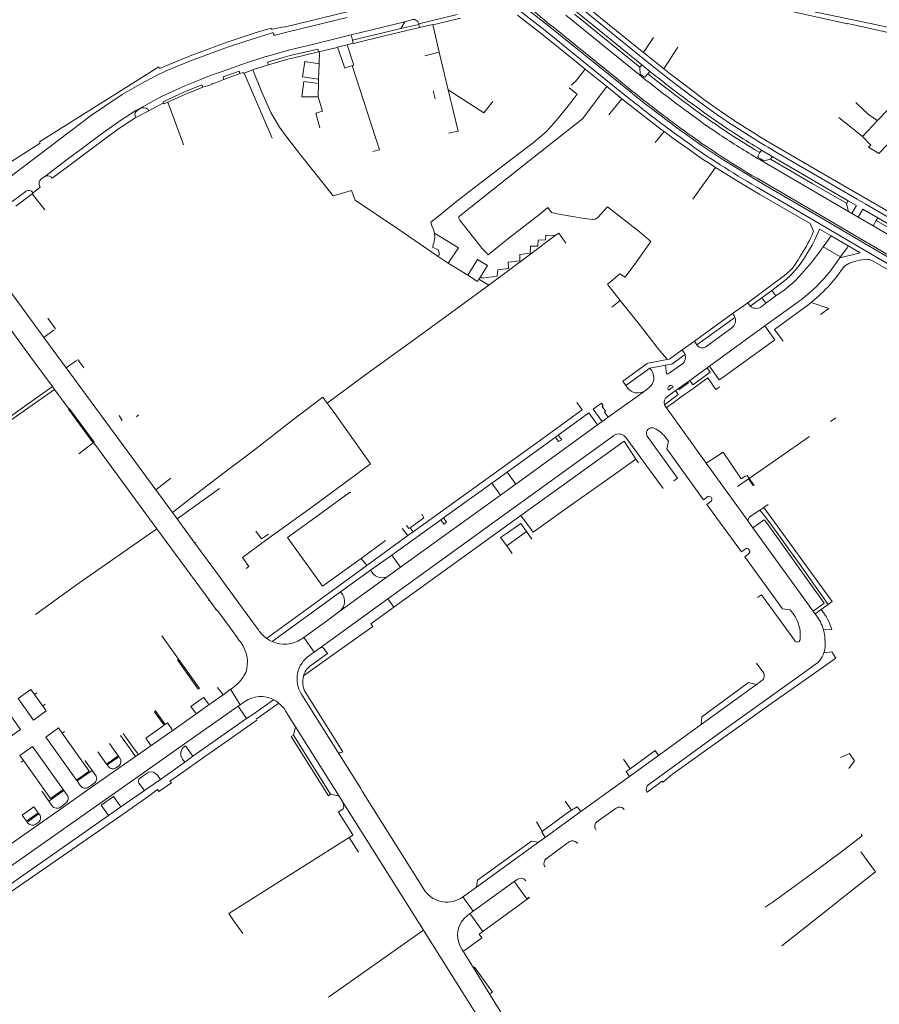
# Model space of a CAD drawing. Extents: x 145000 to 155000, y 457500 to 470000.
# Tile 268 of 548: x 147192 to 147482, y 465617 to 465950. Entities that reach past the tile are written whole.
import ezdxf

# ---------------------------------------------------------------- set-up
doc = ezdxf.new("R2010")
doc.units = 0
doc.header["$LTSCALE"] = 0.2
doc.header["$MEASUREMENT"] = 0
doc.layers.add('kant verharding', color=252, linetype='Continuous', lineweight=0)

msp = doc.modelspace()

# ---------------------------------------------------------------- linework, layer by layer
at = {"layer": 'kant verharding', "lineweight": 0}
for p, q in [((147401.14, 465939.7), (147372.04, 465963.35)), ((147339.8, 465951.31), (147326.8, 465948.22)), ((147376.46, 465951.14), (147400.73, 465931.41)), ((147401.38, 465933.52), (147379.35, 465951.45)), ((147379.91, 465952.33), (147402.12, 465934.28)), ((147304.05, 465944.44), (147322.18, 465948.84)), ((147322.18, 465948.84), (147320.79, 465946.54)), ((147326.86, 465947.94), (147320.79, 465946.54)), ((147326.86, 465947.94), (147326.8, 465948.22)), ((147327.09, 465946.96), (147326.86, 465947.94)), ((147327.09, 465946.96), (147331.61, 465947.89)), ((147333.74, 465938.62), (147331.61, 465947.89)), ((147277.49, 465946.32), (147277.12, 465946.24)), ((147292.3, 465941.57), (147304.05, 465944.44)), ((147304.52, 465942.6), (147304.05, 465944.44)), ((147320.79, 465946.54), (147304.52, 465942.6)), ((147302.71, 465941.1), (147304.74, 465941.66)), ((147304.52, 465942.6), (147304.74, 465941.66)), ((147406.1, 465943.59), (147402.71, 465938.47)), ((147293.04, 465938.68), (147292.73, 465939.67)), ((147293.2, 465934.67), (147293.38, 465938.76)), ((147299.44, 465940.24), (147301.64, 465933.86)), ((147328.83, 465937.34), (147333.74, 465938.62)), ((147333.74, 465938.62), (147336.79, 465925.87)), ((147402.69, 465938.44), (147401.14, 465939.7)), ((147402.71, 465938.47), (147402.69, 465938.44)), ((147409.5, 465932.99), (147414.25, 465940.34)), ((147260.19, 465932.01), (147265.57, 465933.9)), ((147275.78, 465935.28), (147276.07, 465934.3)), ((147293.2, 465934.67), (147293, 465929.47)), ((147301.64, 465933.86), (147301.8, 465933.35)), ((147301.83, 465933.26), (147304.33, 465934.06)), ((147401.38, 465933.52), (147402.12, 465934.28)), ((147402.12, 465934.28), (147404.8, 465932.13)), ((147266.18, 465932.15), (147260.82, 465930.25)), ((147261.05, 465929.38), (147266.46, 465931.36)), ((147266.46, 465931.36), (147266.18, 465932.15)), ((147267.85, 465931.57), (147270.85, 465932.69)), ((147267.85, 465931.57), (147277.37, 465909.56)), ((147390.28, 465926.99), (147383, 465932.88)), ((147402.7, 465930.34), (147402.26, 465930.69)), ((147404.18, 465931.34), (147403.4, 465930.41)), ((147404.8, 465932.13), (147404.18, 465931.34)), ((147404.8, 465932.13), (147409.2, 465928.67)), ((147253.96, 465926.74), (147253.64, 465927.53)), ((147260.82, 465930.25), (147261.05, 465929.38)), ((147292.98, 465928.03), (147292.83, 465923.57)), ((147292.98, 465928.03), (147293, 465929.47)), ((147331.74, 465925.54), (147332.31, 465922.9)), ((147235.68, 465918.84), (147240.68, 465921.56)), ((147390.93, 465917.51), (147395.34, 465922.9)), ((147401.55, 465917.98), (147395.34, 465922.9)), ((147231.31, 465916.59), (147235.68, 465918.84)), ((147231.89, 465918.98), (147232.32, 465919.23)), ((147232.32, 465919.23), (147232.75, 465919.49)), ((147235.49, 465919.29), (147235.68, 465918.84)), ((147220.38, 465911.52), (147225.01, 465914.78)), ((147231.31, 465916.59), (147226.22, 465913.2)), ((147231.31, 465916.59), (147231.13, 465917.04)), ((147476.58, 465910.14), (147468.6, 465916.51)), ((147481.68, 465915.57), (147476.58, 465910.14)), ((147406.64, 465908.13), (147409.64, 465911.8)), ((147414.29, 465913.62), (147416.05, 465912.34)), ((147425, 465913.1), (147426.03, 465912.38)), ((147430.54, 465911.82), (147429.9, 465912.28)), ((147432.18, 465912.01), (147433.49, 465911.16)), ((147415.02, 465909.87), (147416.71, 465908.68)), ((147208.31, 465902.46), (147212.88, 465905.91)), ((147214.16, 465904.29), (147209.63, 465900.89)), ((147441.96, 465904.71), (147440.15, 465905.77)), ((147441.14, 465906.39), (147442.47, 465905.58)), ((147441.96, 465904.71), (147441.32, 465903.64)), ((147442.47, 465905.58), (147441.96, 465904.71)), ((147446.08, 465903.45), (147442.47, 465905.58)), ((147200.47, 465896.56), (147208.31, 465902.46)), ((147441.51, 465902.95), (147442.15, 465902.59)), ((147442.06, 465902.22), (147471.85, 465884.84)), ((147445.54, 465902.55), (147446.08, 465903.45)), ((147419.37, 465889.01), (147426.95, 465899.7)), ((147202.8, 465896.48), (147203.12, 465896.04)), ((147189.6, 465888.2), (147193.89, 465891.42)), ((147190.79, 465886.68), (147196.34, 465890.85)), ((147200.65, 465885.43), (147196.34, 465890.85)), ((147196.69, 465891.15), (147199.11, 465893.04)), ((147199.11, 465893.04), (147198.82, 465893.42)), ((147471.19, 465887.42), (147471.79, 465888.48)), ((147471.85, 465884.84), (147471.19, 465887.42)), ((147473, 465884.18), (147471.85, 465884.84)), ((147473, 465884.18), (147475.1, 465882.97)), ((147475.1, 465882.97), (147476.68, 465885.65)), ((147476.68, 465885.65), (147481.72, 465882.71)), ((147480.19, 465880.03), (147475.1, 465882.97)), ((147481.23, 465881.84), (147480.19, 465880.03)), ((147481.23, 465881.84), (147481.72, 465882.71)), ((147466, 465876.68), (147462.09, 465878.92)), ((147466, 465876.68), (147463.32, 465872.94)), ((147466, 465876.68), (147471.77, 465873.22)), ((147463.32, 465872.94), (147469.14, 465869.49)), ((147475.76, 465870.85), (147468.92, 465869.19)), ((147471.77, 465873.22), (147475.76, 465870.85)), ((147181.6, 465867.91), (147200.28, 465842.37)), ((147333.41, 465869.64), (147336.8, 465867.41)), ((147343.36, 465863.33), (147336.8, 465867.41)), ((147468.92, 465869.19), (147465.54, 465864.53)), ((147468.92, 465869.19), (147469.14, 465869.49)), ((147347.12, 465862.03), (147347.62, 465862.8)), ((147350.43, 465860.04), (147347.12, 465862.03)), ((147449.82, 465861.06), (147446.03, 465858.17)), ((147446.03, 465858.17), (147442.61, 465855.71)), ((147447.33, 465856.34), (147446.03, 465858.17)), ((147394.78, 465854.84), (147391.99, 465852.61)), ((147432.68, 465850.47), (147437.84, 465854.07)), ((147442.61, 465855.71), (147438.71, 465852.89)), ((147443.93, 465853.86), (147442.61, 465855.71)), ((147443.63, 465846.24), (147455.96, 465855.18)), ((147443.93, 465853.86), (147447.33, 465856.34)), ((147459.3, 465854.18), (147461.87, 465856.42)), ((147443.93, 465853.86), (147442.25, 465852.6)), ((147201.6, 465848.83), (147204.22, 465845.26)), ((147432.68, 465850.47), (147419.83, 465841.11)), ((147433.55, 465849.1), (147420.66, 465839.84)), ((147200.28, 465842.37), (147203.78, 465844.94)), ((147432.46, 465845.57), (147423.68, 465839.18)), ((147443.63, 465846.24), (147429.08, 465835.67)), ((147207.86, 465832.04), (147200.28, 465842.37)), ((147415.67, 465838.16), (147419.83, 465841.11)), ((147419.83, 465841.11), (147420.66, 465839.84)), ((147420.83, 465839.6), (147420.66, 465839.84)), ((147207.86, 465832.04), (147211.37, 465834.62)), ((147211.8, 465834.93), (147213.85, 465832.14)), ((147410.27, 465835.34), (147410.63, 465834.9)), ((147424.89, 465832.61), (147429.08, 465835.67)), ((147238.04, 465790.95), (147207.86, 465832.04)), ((147403.94, 465833.56), (147395.65, 465827.59)), ((147396.71, 465826.11), (147404.82, 465831.96)), ((147404.82, 465831.96), (147410.15, 465832.95)), ((147404.82, 465831.96), (147405.48, 465831.08)), ((147411.04, 465830.02), (147415.52, 465833.25)), ((147424.18, 465832.11), (147418.3, 465827.87)), ((147395.65, 465827.59), (147396.71, 465826.11)), ((147418.3, 465827.87), (147417.62, 465827.4)), ((147203.17, 465825.81), (147203.94, 465824.77)), ((147203.94, 465824.77), (147208.74, 465818.25)), ((147390.74, 465815.41), (147402.85, 465824.16)), ((147397.55, 465825), (147396.71, 465826.11)), ((147402.85, 465824.16), (147402.26, 465823.92)), ((147404.59, 465825.43), (147402.85, 465824.16)), ((147413.44, 465824.41), (147410.72, 465822.46)), ((147412.71, 465825.71), (147411.08, 465824.54)), ((147414.47, 465825.16), (147413.44, 465824.41)), ((147417.62, 465827.4), (147414.47, 465825.16)), ((147414.47, 465825.16), (147414.73, 465824.8)), ((147414.73, 465824.8), (147417.88, 465827.07)), ((147417.62, 465827.4), (147417.88, 465827.07)), ((147295.97, 465820.19), (147297.94, 465817.46)), ((147382.01, 465817.92), (147380.21, 465820.38)), ((147410.39, 465818.63), (147411.05, 465819.11)), ((147410.39, 465818.63), (147423.81, 465799.93)), ((147411.05, 465819.11), (147412.24, 465819.96)), ((147225.71, 465815.96), (147226.78, 465814.32)), ((147231.55, 465815.61), (147232.3, 465816.2)), ((147388.74, 465813.97), (147390.74, 465815.41)), ((147465.82, 465813.97), (147467.63, 465815.25)), ((147387.12, 465812.81), (147359.55, 465792.86)), ((147388.74, 465813.97), (147387.12, 465812.81)), ((147405.92, 465811.8), (147406.45, 465811.6)), ((147372.95, 465808.7), (147356.62, 465796.89)), ((147373.92, 465809.41), (147372.95, 465808.7)), ((147393.21, 465809.55), (147392.56, 465809.21)), ((147397.09, 465808.09), (147396.75, 465808.56)), ((147409.29, 465791.33), (147397.09, 465808.09)), ((147409.98, 465808.78), (147411.07, 465807.3)), ((147216.96, 465806.78), (147212.11, 465803.12)), ((147217.12, 465806.8), (147238.45, 465777.82)), ((147361.31, 465782.27), (147396.11, 465807.33)), ((147396.11, 465807.33), (147400.14, 465801.3)), ((147400.14, 465801.3), (147401.03, 465800.07)), ((147426.58, 465801.7), (147424.46, 465800.34)), ((147424.46, 465800.34), (147423.81, 465799.93)), ((147423.81, 465799.93), (147438.01, 465780.31)), ((147238.04, 465790.95), (147243.11, 465794.85)), ((147356.62, 465796.89), (147351.53, 465793.22)), ((147356.62, 465796.89), (147359.55, 465792.86)), ((147434.4, 465792.06), (147438.14, 465794.61)), ((147438.37, 465794.77), (147437.55, 465795.92)), ((147438.14, 465794.61), (147438.37, 465794.77)), ((147438.14, 465794.61), (147439.68, 465792.39)), ((147440.07, 465792.36), (147438.37, 465794.77)), ((147243.67, 465783.28), (147238.04, 465790.95)), ((147245.58, 465781.32), (147259.54, 465791.37)), ((147351.53, 465793.22), (147335.22, 465781.46)), ((147354.44, 465789.18), (147351.53, 465793.22)), ((147359.55, 465792.86), (147354.44, 465789.18)), ((147354.44, 465789.18), (147320.69, 465764.82)), ((147422.95, 465787.59), (147424.35, 465788.64)), ((147425.52, 465788.4), (147425.64, 465788.24)), ((147425.39, 465786.95), (147424.09, 465786.02)), ((147424.09, 465786.02), (147435.7, 465769.98)), ((147441.9, 465784.05), (147443.31, 465784.99)), ((147443.31, 465784.99), (147444.73, 465785.94)), ((147466.32, 465753.2), (147443.31, 465784.99)), ((147243.67, 465783.28), (147245.27, 465781.1)), ((147245.27, 465781.1), (147245.58, 465781.32)), ((147245.27, 465781.1), (147251.27, 465772.93)), ((147318.42, 465751.38), (147361.31, 465782.27)), ((147335.22, 465781.46), (147334.29, 465780.77)), ((147439.73, 465782.61), (147441.9, 465784.05)), ((147443.61, 465781.99), (147441.9, 465784.05)), ((147238.45, 465777.82), (147256.11, 465753.78)), ((147334.29, 465780.77), (147317.76, 465768.85)), ((147323.18, 465775.53), (147321.26, 465777.89)), ((147323.9, 465778.11), (147324.89, 465776.75)), ((147438.01, 465780.31), (147439.06, 465778.86)), ((147439.06, 465778.86), (147439.59, 465778.12)), ((147309.3, 465765.42), (147323.18, 465775.53)), ((147324.89, 465776.75), (147323.18, 465775.53)), ((147356.58, 465772.05), (147363.16, 465776.81)), ((147363.16, 465776.81), (147365.02, 465774.24)), ((147251.54, 465773.12), (147251.27, 465772.93)), ((147251.27, 465772.93), (147259.19, 465762.13)), ((147307.39, 465767.79), (147315.65, 465773.84)), ((147356.58, 465772.05), (147358.31, 465769.43)), ((147307.39, 465767.79), (147309.3, 465765.42)), ((147317.76, 465768.85), (147310.51, 465763.79)), ((147317.76, 465768.85), (147320.69, 465764.82)), ((147435.7, 465769.98), (147436.96, 465770.91)), ((147438.12, 465769.34), (147436.84, 465768.35)), ((147436.84, 465768.35), (147449.61, 465750.76)), ((147438.22, 465770.82), (147438.38, 465770.61)), ((147298.97, 465757.89), (147309.3, 465765.42)), ((147320.69, 465764.82), (147316.59, 465761.85)), ((147316.59, 465761.85), (147300.23, 465750.03)), ((147310.51, 465763.79), (147300.43, 465756.55)), ((147311.16, 465762.9), (147310.51, 465763.79)), ((147285.34, 465747.95), (147298.97, 465757.89)), ((147300.43, 465756.55), (147277.31, 465739.73)), ((147300.43, 465756.55), (147301.2, 465755.51)), ((147441.15, 465754.64), (147442.53, 465755.51)), ((147453.04, 465741.02), (147442.53, 465755.51)), ((147255.85, 465753.54), (147256.11, 465753.78)), ((147256.11, 465753.78), (147258.48, 465750.55)), ((147316.43, 465754.15), (147293.6, 465737.64)), ((147318.42, 465751.38), (147316.43, 465754.15)), ((147462.64, 465750.53), (147464.99, 465752.2)), ((147464.99, 465752.2), (147466.32, 465753.2)), ((147258.14, 465750.43), (147258.48, 465750.55)), ((147275.46, 465740.8), (147285.34, 465747.95)), ((147300.65, 465750.4), (147300.23, 465750.03)), ((147449.61, 465750.76), (147452.15, 465750.48)), ((147452.15, 465750.48), (147453.36, 465748.81)), ((147459.93, 465750.01), (147460.58, 465749.07)), ((147460.58, 465749.07), (147462.64, 465750.53)), ((147460.58, 465749.07), (147461.68, 465747.5)), ((147271.27, 465745.64), (147272.69, 465743.7)), ((147265.27, 465741.44), (147266.12, 465740.23)), ((147287.17, 465740.5), (147288.01, 465741.13)), ((147288.01, 465741.13), (147291.53, 465736.17)), ((147455.57, 465741.08), (147455.51, 465740.41)), ((147463.45, 465743.69), (147466.2, 465743.77)), ((147463.85, 465741.55), (147463.99, 465738.47)), ((147289.92, 465735.02), (147291.53, 465736.17)), ((147296.03, 465735.66), (147289.99, 465731.29)), ((147291.53, 465736.17), (147293.6, 465737.64)), ((147294.79, 465737.38), (147296.03, 465735.66)), ((147463.58, 465735.96), (147466.2, 465736.3)), ((147442.96, 465729.5), (147440.84, 465732.49)), ((147443.04, 465729.4), (147442.96, 465729.5)), ((147440.76, 465725.24), (147422.08, 465711.72)), ((147422.31, 465714.37), (147438.11, 465725.86)), ((147438.11, 465725.86), (147440.76, 465725.24)), ((147440.76, 465725.24), (147442.63, 465726.6)), ((147197.16, 465721.86), (147197.96, 465722.44)), ((147197.16, 465721.86), (147199.91, 465717.96)), ((147260.79, 465721.73), (147255.68, 465718.16)), ((147258.96, 465724.24), (147260.79, 465721.73)), ((147261.29, 465722.08), (147260.79, 465721.73)), ((147263.26, 465723.61), (147261.29, 465722.08)), ((147263.26, 465723.61), (147266.57, 465718.37)), ((147289.48, 465718.35), (147287.24, 465721.93)), ((147301.17, 465702.55), (147288.67, 465722.4)), ((147200.74, 465718.56), (147199.91, 465717.96)), ((147247.76, 465705.18), (147265.87, 465717.88)), ((147252.07, 465715.61), (147255.68, 465718.16)), ((147254.24, 465720.88), (147255.73, 465718.79)), ((147265.87, 465717.88), (147266.57, 465718.37)), ((147268.73, 465713.77), (147265.87, 465717.88)), ((147267.37, 465718.92), (147266.57, 465718.37)), ((147267.37, 465718.92), (147268.17, 465719.45)), ((147270.79, 465715.14), (147277.82, 465720.12)), ((147299.38, 465702.58), (147289.48, 465718.35)), ((147237.53, 465716.17), (147240.9, 465711.48)), ((147237.89, 465716.43), (147241.2, 465711.74)), ((147252.07, 465715.61), (147243.45, 465709.53)), ((147268.73, 465713.77), (147270.79, 465715.14)), ((147283.14, 465714.36), (147281.87, 465716.39)), ((147240.9, 465711.48), (147234.76, 465707.08)), ((147250.63, 465701.09), (147268.73, 465713.77)), ((147285.27, 465710.95), (147283.14, 465714.36)), ((147407.75, 465701.33), (147422.08, 465711.72)), ((147422.08, 465711.72), (147422.31, 465714.37)), ((147207.26, 465709.43), (147206.44, 465708.84)), ((147226.19, 465708.05), (147229.39, 465703.55)), ((147243.45, 465709.53), (147236.82, 465704.89)), ((147283.77, 465707.74), (147284.54, 465708.12)), ((147285.27, 465710.95), (147284.54, 465708.12)), ((147284.54, 465708.12), (147297.05, 465688.26)), ((147285.27, 465710.95), (147299.96, 465687.56)), ((147225.4, 465701.19), (147222.44, 465705.35)), ((147236.82, 465704.89), (147231.88, 465701.44)), ((147233.61, 465695.25), (147247.76, 465705.18)), ((147234.76, 465707.08), (147236.2, 465705)), ((147248.16, 465704.59), (147247.81, 465704.33)), ((147250.63, 465701.09), (147248.16, 465704.59)), ((147296.39, 465687.67), (147283.77, 465707.74)), ((147218.53, 465702.55), (147221.47, 465698.4)), ((147229.39, 465703.55), (147231.22, 465700.97)), ((147230.43, 465703.97), (147231.92, 465702.03)), ((147231.22, 465700.97), (147231.88, 465701.44)), ((147307.23, 465690.15), (147299.38, 465702.58)), ((147300.74, 465702.28), (147301.17, 465702.55)), ((147397.98, 465694.25), (147407.75, 465701.33)), ((147406.57, 465702.97), (147398.14, 465696.82)), ((147407.75, 465701.33), (147406.57, 465702.97)), ((147193.42, 465699.56), (147192.59, 465698.98)), ((147214.28, 465699.51), (147214.33, 465699.54)), ((147216.61, 465696.27), (147214.28, 465699.51)), ((147231.22, 465700.97), (147216.72, 465690.81)), ((147225.4, 465701.19), (147221.47, 465698.4)), ((147221.47, 465698.4), (147221.68, 465698.1)), ((147221.68, 465698.1), (147225.63, 465700.87)), ((147222.01, 465697.66), (147221.68, 465698.1)), ((147225.4, 465701.19), (147225.63, 465700.87)), ((147225.63, 465700.87), (147225.7, 465700.78)), ((147225.7, 465700.78), (147225.95, 465700.43)), ((147247.83, 465699.06), (147239.63, 465693.21)), ((147247.03, 465700.21), (147247.83, 465699.06)), ((147247.83, 465699.06), (147250.63, 465701.09)), ((147395.91, 465700.08), (147398.14, 465696.82)), ((147211.5, 465692.68), (147216.61, 465696.27)), ((147216.61, 465696.27), (147217.49, 465695.02)), ((147217.49, 465695.02), (147217.75, 465694.67)), ((147219.16, 465685.12), (147233.61, 465695.25)), ((147232.68, 465693.57), (147234.14, 465694.62)), ((147234.14, 465694.62), (147235.52, 465695.6)), ((147238.67, 465694.6), (147239.63, 465693.21)), ((147398.14, 465696.82), (147396.79, 465695.83)), ((147396.79, 465695.83), (147397.98, 465694.25)), ((147211.29, 465692.97), (147211.5, 465692.68)), ((147212.35, 465691.47), (147211.5, 465692.68)), ((147212.63, 465691.08), (147212.35, 465691.47)), ((147216.36, 465691.27), (147215.42, 465690.6)), ((147217.27, 465691.91), (147216.36, 465691.27)), ((147234.22, 465689.42), (147232.39, 465691.99)), ((147234.22, 465689.42), (147239.63, 465693.21)), ((147381.56, 465682.35), (147397.98, 465694.25)), ((147403.91, 465688.89), (147408.95, 465692.58)), ((147408.95, 465692.58), (147409.21, 465692.3)), ((147199.64, 465689.07), (147199.69, 465689.09)), ((147199.69, 465689.09), (147201.99, 465685.87)), ((147201.99, 465685.87), (147207.03, 465689.5)), ((147207.03, 465689.5), (147206.83, 465689.79)), ((147216.72, 465690.81), (147207, 465684)), ((147207.03, 465689.5), (147207.85, 465688.35)), ((147207.85, 465688.35), (147208.15, 465687.92)), ((147234.22, 465689.42), (147226.32, 465683.97)), ((147297.05, 465688.26), (147296.39, 465687.67)), ((147297.05, 465688.26), (147299.96, 465687.56)), ((147403.81, 465689.01), (147403.91, 465688.89)), ((147177.88, 465656.16), (147219.16, 465685.12)), ((147202.79, 465684.76), (147201.99, 465685.87)), ((147203.1, 465684.31), (147202.79, 465684.76)), ((147207.64, 465685.17), (147206.69, 465684.46)), ((147299.96, 465687.56), (147301.24, 465685.53)), ((147309.92, 465671.77), (147301.24, 465685.53)), ((147378.42, 465682.79), (147376.28, 465685.92)), ((147207, 465684), (147177.22, 465663.14)), ((147227.89, 465682.07), (147187.74, 465654.28)), ((147194.48, 465679.07), (147198.41, 465681.92)), ((147194.66, 465678.81), (147198.61, 465681.63)), ((147198.41, 465681.92), (147198.55, 465681.72)), ((147198.55, 465681.72), (147198.61, 465681.63)), ((147198.61, 465681.63), (147198.81, 465681.36)), ((147206.69, 465684.46), (147205.9, 465683.88)), ((147219.63, 465684.52), (147222.16, 465681.06)), ((147226.32, 465683.97), (147222.16, 465681.06)), ((147369.49, 465673.65), (147381.56, 465682.35)), ((147380.31, 465683.96), (147378.42, 465682.79)), ((147381.56, 465682.35), (147380.31, 465683.96)), ((147393.45, 465683.56), (147386.97, 465678.87)), ((147396.2, 465682.99), (147396.04, 465683.22)), ((147180.83, 465652.18), (147222.16, 465681.06)), ((147194.55, 465678.96), (147194.48, 465679.07)), ((147194.66, 465678.81), (147194.55, 465678.96)), ((147194.83, 465678.57), (147194.66, 465678.81)), ((147198.32, 465678.59), (147197.64, 465678.12)), ((147368.48, 465675.67), (147366.61, 465678.95)), ((147368.48, 465675.67), (147368.33, 465675.57)), ((147368.33, 465675.57), (147369.49, 465673.65)), ((147386.42, 465676.51), (147386.67, 465676.11)), ((147262.69, 465647.93), (147303.29, 465673.65)), ((147303.29, 465673.65), (147304.55, 465674.45)), ((147303.29, 465673.65), (147306.47, 465668.62)), ((147346.34, 465656.89), (147367.23, 465672.01)), ((147364.88, 465672.39), (147346.7, 465659.25)), ((147369.49, 465673.65), (147367.23, 465672.01)), ((147377.74, 465672.21), (147369.83, 465666.47)), ((147380.44, 465671.62), (147380.15, 465671.94)), ((147369.28, 465663.97), (147369.46, 465663.7)), ((147345.22, 465648.72), (147359.08, 465658.74)), ((147346.7, 465659.25), (147346.34, 465656.89)), ((147359.08, 465658.74), (147360.26, 465659.59)), ((147359.08, 465658.74), (147360.14, 465657.29)), ((147362.45, 465659.52), (147362.94, 465659)), ((147360.14, 465657.29), (147360.28, 465657.09)), ((147360.28, 465657.09), (147363.32, 465652.93)), ((147341.73, 465653.58), (147345.22, 465648.72)), ((147363.46, 465652.76), (147348.45, 465641.89)), ((147363.32, 465652.93), (147364.09, 465653.52)), ((147363.32, 465652.93), (147363.46, 465652.76)), ((147364.24, 465653.32), (147363.46, 465652.76)), ((147343.7, 465647.63), (147345.22, 465648.72)), ((147343.34, 465647.37), (147343.7, 465647.63)), ((147345.27, 465646.28), (147344.38, 465647.51)), ((147348.45, 465641.89), (147345.27, 465646.28)), ((147296.38, 465619.72), (147328.4, 465642.34)), ((147343.06, 465636.06), (147348.11, 465639.72)), ((147341.31, 465635.96), (147345.48, 465629.25)), ((147341.31, 465635.96), (147341.57, 465635.59)), ((147342.27, 465635.48), (147343.06, 465636.06)), ((147345.48, 465629.25), (147350.48, 465621.22)), ((147345.6, 465629.89), (147351.71, 465621.47)), ((147350.48, 465621.22), (147359.43, 465606.8))]:
    msp.add_line(p, q, dxfattribs=at)
at = {"layer": 'kant verharding', "lineweight": 0, "flags": 128}
for points in [[(147531.84, 465942.6), (147529.41, 465942.34), (147522.51, 465942.01), (147516.18, 465941.85), (147512.35, 465941.96), (147509.22, 465942.32), (147502.25, 465943.41), (147493.96, 465945.1), (147479.33, 465948.28), (147424.56, 465959.73), (147410.56, 465962.81), (147402.36, 465964.75), (147399.53, 465965.34), (147396.62, 465966.82), (147395.37, 465967.69)], [(147500.87, 465940.75), (147500.11, 465941.65), (147499.89, 465941.84), (147498.73, 465942.24), (147486.76, 465944.93), (147471.62, 465948.32), (147471.47, 465948.11), (147452.76, 465952.28), (147438.32, 465955.64), (147419.73, 465959.7), (147402.6, 465963.4), (147396.78, 465964.57)], [(147427.39, 465917.61), (147425.55, 465918.91), (147422.1, 465921.41), (147418.29, 465924.21), (147411.92, 465929.04), (147406.09, 465933.64), (147401.39, 465937.4), (147372.49, 465960.95)], [(147364.05, 465953.76), (147370.84, 465948.1), (147372.28, 465946.99)], [(147302.66, 465952.19), (147281.35, 465947.01), (147281.2, 465947.15), (147277.49, 465946.32)], [(147383, 465932.88), (147375.67, 465938.86), (147368.26, 465944.77), (147360.12, 465951.12)], [(147360.52, 465952.86), (147369.49, 465945.89), (147378.07, 465938.98), (147394.69, 465925.49), (147397.87, 465922.96)], [(147398.93, 465924.62), (147379.31, 465940.51), (147370.63, 465947.47), (147363.46, 465953.07)], [(147302.7, 465950.3), (147282.27, 465945.33), (147278.4, 465944.31)], [(147322.18, 465948.84), (147323.97, 465949.41), (147324.36, 465949.56)], [(147331.61, 465947.89), (147332.61, 465948.09), (147340.86, 465950.04)], [(147277.12, 465946.24), (147277.01, 465946.72), (147271.95, 465945.2), (147261.79, 465941.85), (147249.72, 465937.36), (147242.58, 465934.49), (147239.3, 465933.11), (147239.14, 465933.62), (147198.78, 465908.3), (147199.02, 465907.9), (147189.34, 465901.69), (147184.94, 465897.36)], [(147185.07, 465893.71), (147216.38, 465917.32), (147226.75, 465924.29), (147232.8, 465927.82), (147238.3, 465930.78), (147241.58, 465932.29), (147249.81, 465935.67), (147262.62, 465940.39), (147268.12, 465942.24), (147277.39, 465945.09)], [(147277.39, 465945.09), (147277.67, 465945.17), (147277.8, 465944.64)], [(147304.74, 465941.66), (147304.77, 465941.54), (147315.32, 465944.07), (147327.09, 465946.96)], [(147372.28, 465946.99), (147379.61, 465941.07), (147393.54, 465929.78), (147398.87, 465925.48)], [(147275.18, 465937.09), (147275.42, 465937.16), (147282.92, 465939.28), (147292.3, 465941.57)], [(147299.44, 465940.24), (147302.12, 465940.94), (147302.71, 465941.1)], [(147302.71, 465941.1), (147304.93, 465934.25), (147304.33, 465934.06)], [(147481.68, 465915.57), (147494.75, 465929.15), (147501.99, 465936.82), (147501.61, 465938.47), (147501.42, 465939.47), (147500.87, 465940.75)], [(147265.57, 465933.9), (147268.35, 465934.87), (147275.18, 465937.09)], [(147292.73, 465939.67), (147283.48, 465937.47), (147281.07, 465936.86), (147275.78, 465935.28)], [(147276.07, 465934.3), (147282.63, 465936.21), (147284.67, 465936.72), (147293.04, 465938.68)], [(147299.44, 465940.24), (147298.86, 465940.09), (147293.04, 465938.68)], [(147409.5, 465932.99), (147407.15, 465934.85), (147402.69, 465938.44)], [(147515.04, 465938.66), (147508.92, 465932.08), (147502.6, 465925.54), (147493.79, 465916.51), (147482.09, 465904.41), (147478.55, 465906.52), (147479.35, 465907.27), (147476.58, 465910.14)], [(147270.85, 465932.69), (147272.16, 465933.17), (147272.18, 465933.12), (147276.07, 465934.3)], [(147293, 465929.47), (147287.58, 465930.3), (147288.35, 465935.4), (147293.2, 465934.67)], [(147304.33, 465934.06), (147313.58, 465905.7), (147311.32, 465905.13)], [(147252.91, 465929.28), (147256.75, 465930.8), (147260.19, 465932.01)], [(147266.46, 465931.36), (147267.61, 465931.76), (147267.71, 465931.52), (147267.85, 465931.57)], [(147270.85, 465932.69), (147273.83, 465925.11), (147276.92, 465918.22), (147279.8, 465913.25), (147282.01, 465910.39)], [(147378.3, 465927.46), (147379.72, 465928.68), (147383, 465932.88)], [(147402.26, 465930.69), (147401.6, 465931.2), (147401.38, 465933.52)], [(147410.96, 465925.99), (147407.39, 465928.76), (147404.18, 465931.34)], [(147427.21, 465919.71), (147423.05, 465922.69), (147419.38, 465925.41), (147414.77, 465928.89), (147411.18, 465931.66), (147409.5, 465932.99)], [(147242.44, 465924.81), (147247.93, 465927.3), (147252.91, 465929.28)], [(147253.64, 465927.53), (147247.58, 465925.1), (147243.18, 465923.07)], [(147261.05, 465929.38), (147258.19, 465928.21), (147258.13, 465928.3), (147257.04, 465927.87), (147257.11, 465927.75), (147253.96, 465926.74)], [(147292.83, 465923.57), (147287.42, 465923.52), (147288.02, 465928.73), (147292.98, 465928.03)], [(147232.24, 465919.36), (147239.73, 465923.58), (147242.44, 465924.81)], [(147253.96, 465926.74), (147247.88, 465924.34), (147240.85, 465921.17), (147240.68, 465921.56)], [(147332.14, 465877.5), (147331.84, 465878.8), (147331.28, 465880.02), (147330.85, 465881.22), (147333.49, 465883.29), (147339.64, 465888.28), (147348.47, 465895.03), (147357.99, 465902.43), (147365.44, 465907.96), (147368.38, 465910.47), (147370, 465911.96), (147373.93, 465916.48), (147378.62, 465922.24), (147380.24, 465924.42), (147377.59, 465926.58)], [(147336.79, 465925.87), (147340.09, 465911.94), (147336.85, 465911.23)], [(147336.79, 465925.87), (147348.84, 465918.11), (147351.77, 465921.98)], [(147390.28, 465926.99), (147382.04, 465916.1), (147364.14, 465901.94), (147340.6, 465883.22), (147340.23, 465882.77), (147340.68, 465881.9), (147348.26, 465872.39), (147349.42, 465871.07), (147350.3, 465870.25), (147356.8, 465875.54), (147367.69, 465883.95), (147370.36, 465886.17), (147371.62, 465884.45), (147374.13, 465883.91), (147381.99, 465882.57), (147385.6, 465882.14), (147386.4, 465882.29), (147387.24, 465882.77), (147390.53, 465886.39), (147401.18, 465878.06), (147405.2, 465874.72), (147400.34, 465867.91), (147396.43, 465862.74), (147394.7, 465863.83), (147391.69, 465861.24), (147390.64, 465860.43), (147390.59, 465860.08), (147393.97, 465855.81), (147394.78, 465854.84)], [(147395.34, 465922.9), (147393.98, 465923.98), (147390.28, 465926.99)], [(147243.18, 465923.07), (147240.56, 465921.86), (147240.68, 465921.56)], [(147242.19, 465921.78), (147247.05, 465908.31), (147247.42, 465907.35)], [(147293.48, 465913.03), (147292.14, 465918), (147294.29, 465918.66), (147292.83, 465923.57)], [(147474.34, 465921.62), (147478.7, 465917.51), (147481.68, 465915.57)], [(147225.01, 465914.78), (147226.32, 465915.71), (147231.37, 465918.87), (147232.24, 465919.36)], [(147212.88, 465905.91), (147219.63, 465910.99), (147220.38, 465911.52)], [(147226.22, 465913.2), (147225.07, 465912.43), (147221.63, 465909.88)], [(147221.63, 465909.88), (147220.74, 465909.22), (147214.16, 465904.29)], [(147282.01, 465910.39), (147286.96, 465903.92), (147297.92, 465890.18), (147304.17, 465891.91), (147305.34, 465888.61), (147319.42, 465879.27), (147333.41, 465869.64)], [(147444.97, 465908.26), (147461.38, 465898.65), (147478.46, 465888.75)], [(147477.73, 465873.86), (147463.15, 465882.39), (147443.89, 465893.65), (147436.41, 465898.08), (147429.25, 465902.49), (147425.19, 465905.16)], [(147439.03, 465904.04), (147441.19, 465902.73), (147442.06, 465902.22)], [(147477.66, 465887.35), (147474.81, 465889.01), (147447.26, 465905.03)], [(147209.63, 465900.89), (147208.76, 465900.25), (147203.12, 465896.04)], [(147458.89, 465880.78), (147441.96, 465890.63), (147435.19, 465894.64), (147427.52, 465899.34), (147423.88, 465901.72)], [(147442.15, 465902.59), (147443.26, 465901.95), (147445.54, 465902.55)], [(147445.54, 465902.55), (147459.64, 465894.33), (147471.13, 465887.66), (147471.19, 465887.42)], [(147471.79, 465888.48), (147459.03, 465895.88), (147446.08, 465903.45)], [(147199.42, 465895.81), (147200.3, 465896.43), (147200.47, 465896.56)], [(147442.72, 465895.05), (147463.48, 465882.96), (147478.09, 465874.39)], [(147196.34, 465890.85), (147196.71, 465891.13), (147196.69, 465891.15)], [(147440.82, 465893.17), (147449.74, 465887.95), (147476.68, 465872.18)], [(147471.79, 465888.48), (147474.57, 465886.86), (147473, 465884.18)], [(147578.69, 465824.44), (147564.86, 465833.49), (147531.51, 465854.94), (147519.19, 465862.79), (147507.9, 465869.81), (147477.66, 465887.35)], [(147478.46, 465888.75), (147488.58, 465882.88), (147495.5, 465878.88), (147495.56, 465878.98), (147509.38, 465870.99), (147509.28, 465870.85), (147519.58, 465864.45), (147547.29, 465846.71), (147567.52, 465833.7), (147579.39, 465825.91)], [(147459.58, 465876.99), (147460.09, 465878.15), (147458.89, 465880.78)], [(147529.93, 465852.36), (147515.32, 465861.66), (147506.36, 465867.23), (147492.36, 465875.35), (147481.23, 465881.84)], [(147481.72, 465882.71), (147506.67, 465868.24), (147511.03, 465865.59), (147518.47, 465860.9), (147530.48, 465853.23)], [(147332.14, 465877.5), (147332.23, 465876.02), (147331.89, 465874.24), (147331.45, 465872.86), (147333.33, 465871.9), (147333.81, 465870.5), (147333.41, 465869.64)], [(147336.8, 465867.41), (147340.28, 465872.55), (147332.14, 465877.5)], [(147372.89, 465876.72), (147374.08, 465877.58), (147376.48, 465874.12)], [(147462.09, 465878.92), (147460.51, 465875.26), (147459.59, 465873.49), (147458.15, 465871.09), (147457.78, 465870.51)], [(147480.19, 465880.03), (147504.97, 465865.63), (147510.55, 465862.22), (147516.9, 465858.19), (147530.53, 465849.52)], [(147347.62, 465862.8), (147348.24, 465862.35), (147353.34, 465863), (147353.46, 465865.13), (147357.11, 465865.6), (147357, 465867.73), (147360.92, 465868.2), (147360.96, 465870.33), (147364.41, 465870.82), (147364.5, 465873.17), (147367.03, 465873.18), (147367.07, 465875.16), (147369.64, 465875.28), (147369.66, 465876.85), (147372.89, 465876.72)], [(147372.89, 465876.72), (147364.24, 465870.19), (147350.43, 465860.04)], [(147478.09, 465874.39), (147478.54, 465874.13), (147493.31, 465865.43), (147498.84, 465862.22), (147509.04, 465856.33), (147522.05, 465848.32), (147532.11, 465841.84), (147538.43, 465838.6)], [(147463.32, 465872.94), (147462.53, 465871.83), (147459.32, 465867.64), (147457.04, 465864.9), (147453.98, 465861.57), (147452.85, 465860.5), (147450.18, 465858.34), (147447.33, 465856.34)], [(147469.14, 465869.49), (147471.46, 465872.63), (147471.77, 465873.22)], [(147476.68, 465872.18), (147497.84, 465859.79), (147507.8, 465854.03), (147519.74, 465846.69), (147536.54, 465835.9), (147567.88, 465815.72)], [(147537.7, 465837.5), (147520.17, 465848.77), (147508.09, 465856.14), (147498.47, 465861.71), (147477.73, 465873.86)], [(147343.36, 465863.33), (147346.66, 465868.6), (147350.07, 465866.59), (147347.62, 465862.8)], [(147467.6, 465862.49), (147470.4, 465866.32), (147471.48, 465867.03), (147471.8, 465867.22), (147472.15, 465867.39), (147473.93, 465867.98), (147475.55, 465868.38), (147477.1, 465868.66), (147478.01, 465868.74)], [(147479.2, 465868.51), (147479.98, 465868.14), (147493.22, 465860.61), (147507.06, 465852.61), (147517.1, 465846.48), (147529.89, 465838.26)], [(147203.17, 465825.81), (147195.51, 465836.23), (147175.56, 465863.5)], [(147347.12, 465862.03), (147346.6, 465861.22), (147343.36, 465863.33)], [(147437.84, 465854.07), (147445.11, 465859.39), (147449.33, 465862.59)], [(147295.97, 465820.19), (147308.51, 465829.51), (147326.73, 465842.65), (147350.43, 465860.04)], [(147406.99, 465839.39), (147401.17, 465846.84), (147394.78, 465854.84)], [(147437.84, 465854.07), (147438.32, 465853.32), (147438.71, 465852.89)], [(147449.85, 465841.07), (147446.88, 465845.04), (147458.62, 465853.59), (147459.3, 465854.18)], [(147459.3, 465854.18), (147465.23, 465852.1), (147462.35, 465850.05)], [(147433.55, 465849.1), (147433.22, 465849.75), (147432.68, 465850.47)], [(147429.06, 465828.59), (147446.97, 465841.57), (147443.63, 465846.24)], [(147410.27, 465835.34), (147407.3, 465839), (147406.99, 465839.39)], [(147415.67, 465838.16), (147411.45, 465835.05), (147410.63, 465834.9)], [(147416.71, 465836.59), (147416.41, 465837.18), (147415.67, 465838.16)], [(147410.63, 465834.9), (147404.11, 465833.69), (147403.94, 465833.56)], [(147416.71, 465836.59), (147412.25, 465833.33), (147410.15, 465832.95)], [(147410.15, 465832.95), (147410.38, 465830.09), (147410.64, 465829.92), (147411.04, 465830.02)], [(147424.18, 465832.11), (147425.21, 465830.66), (147419.34, 465826.41), (147418.3, 465827.87)], [(147424.89, 465832.61), (147424.38, 465832.26), (147424.18, 465832.11)], [(147429.06, 465828.59), (147428.26, 465828), (147425.14, 465832.3), (147424.89, 465832.61)], [(147412.24, 465819.96), (147416.14, 465822.92), (147418.14, 465824.26), (147424.34, 465828.69), (147427.04, 465824.83), (147428.39, 465825.65)], [(147111.18, 465759.46), (147125.51, 465769.98), (147144.05, 465783.27), (147175.41, 465806.06), (147203.17, 465825.81)], [(147150.78, 465787), (147176.93, 465805.62), (147190, 465815.01), (147203.94, 465824.77)], [(147409.71, 465819.63), (147414.41, 465823.06), (147413.44, 465824.41)], [(147243.67, 465783.28), (147250.3, 465788.47), (147260.02, 465795.9), (147270.33, 465803.69), (147284.21, 465814.42), (147294.46, 465822.23), (147295.97, 465820.19)], [(147216.96, 465806.78), (147208.61, 465818.14), (147208.74, 465818.25)], [(147217.12, 465806.8), (147217.32, 465806.96), (147208.97, 465818.25), (147208.74, 465818.25)], [(147324.89, 465776.75), (147351.05, 465795.54), (147367.55, 465807.44), (147382.01, 465817.92)], [(147388.74, 465813.97), (147385.73, 465818.15), (147388.54, 465820.16)], [(147388.54, 465820.16), (147389.1, 465819.35), (147388.7, 465819.05), (147389.86, 465817.46), (147389.48, 465817.18), (147390.74, 465815.41)], [(147409.71, 465819.63), (147409.83, 465819.4), (147410.31, 465818.72), (147410.39, 465818.63)], [(147297.94, 465817.46), (147299.65, 465815.07), (147310.57, 465799.73), (147306.13, 465796.4), (147290.78, 465785.11), (147275.52, 465774.12), (147267.37, 465768.1), (147269.43, 465765.03), (147268.62, 465764.41)], [(147387.12, 465812.81), (147384.18, 465816.86), (147373.92, 465809.41)], [(147405.43, 465811.86), (147405.92, 465811.8)], [(147392.56, 465809.21), (147392.5, 465809.17), (147358.6, 465784.68), (147316.43, 465754.15)], [(147373.92, 465809.41), (147375.06, 465807.78), (147374.01, 465807.29), (147372.95, 465808.7)], [(147412.89, 465793.92), (147414.15, 465794.86), (147403.93, 465809.06)], [(147438.37, 465794.77), (147458.41, 465808.73), (147458.74, 465808.94)], [(147217.12, 465806.8), (147217.01, 465806.72), (147216.96, 465806.78)], [(147411.07, 465807.3), (147410.6, 465804.72)], [(147410.6, 465804.72), (147422.94, 465787.58), (147422.95, 465787.59)], [(147361.31, 465782.27), (147365.44, 465776.62), (147375.84, 465784.07), (147392.57, 465795.84), (147400.14, 465801.3)], [(147437.16, 465795.66), (147435.61, 465794.65), (147429.56, 465803.61), (147426.58, 465801.7)], [(147307.39, 465767.79), (147294.35, 465758.39), (147282.52, 465774.81), (147291.02, 465780.88), (147303.44, 465789.98), (147303.95, 465790.06)], [(147323.9, 465778.11), (147328.53, 465781.49), (147327.88, 465782.66)], [(147335.22, 465781.46), (147336.23, 465779.99), (147335.33, 465779.35), (147334.29, 465780.77)], [(147438.01, 465780.31), (147437.96, 465780.84), (147438.09, 465781.14), (147438.33, 465781.57), (147439.03, 465782.15), (147439.73, 465782.61)], [(147464.99, 465752.2), (147456.09, 465764.88), (147446.21, 465778.52), (147443.61, 465781.99)], [(147197.49, 465748.86), (147211.28, 465758.82), (147238.45, 465777.82)], [(147322.71, 465778.93), (147323.51, 465777.83), (147323.9, 465778.11)], [(147363.16, 465776.81), (147361.25, 465779.53), (147356.75, 465776.38), (147354.37, 465774.86), (147356.58, 465772.05)], [(147439.59, 465778.12), (147443.34, 465780.79), (147444.15, 465779.92), (147453.48, 465766.87), (147463.69, 465752.69), (147459.93, 465750.01)], [(147439.59, 465778.12), (147459.61, 465750.47), (147459.93, 465750.01)], [(147271.84, 465776.97), (147273.74, 465774.36), (147276.11, 465776.01)], [(147259.19, 465762.13), (147260.89, 465759.82), (147271.27, 465745.64)], [(147310.69, 465745.74), (147318.44, 465751.36), (147318.42, 465751.38)], [(147258.48, 465750.55), (147258.76, 465750.17), (147258.87, 465750.23), (147263.83, 465743.51), (147265.27, 465741.44)], [(147288.01, 465741.13), (147296.11, 465746.99), (147300.23, 465750.03)], [(147287.96, 465728.14), (147299.73, 465736.64), (147311.34, 465744.81), (147310.69, 465745.74)], [(147240.14, 465741.65), (147252.79, 465723.92), (147252.38, 465723.67), (147245.36, 465733.55)], [(147454.16, 465739.64), (147453.78, 465740), (147453.04, 465741.02)], [(147466.2, 465736.3), (147467.53, 465734.17), (147453.49, 465724.27)], [(147452.21, 465725.94), (147461.44, 465732.54), (147462.03, 465733.24)], [(147404.45, 465691.54), (147428.89, 465709.24), (147452.21, 465725.94)], [(147199.91, 465717.96), (147201.11, 465716.3), (147196.83, 465713.23), (147191.65, 465720.52), (147195.93, 465723.56), (147197.16, 465721.86)], [(147453.49, 465724.27), (147446.46, 465719.32), (147412.42, 465694.94), (147409.21, 465692.3)], [(147254.15, 465720.82), (147249.96, 465717.83), (147251.45, 465715.71)], [(147279.55, 465718.93), (147271.94, 465713.57)], [(147186.88, 465708.7), (147188.11, 465707.01), (147192.4, 465710.07), (147187.2, 465717.33), (147182.91, 465714.28), (147184.13, 465712.58)], [(147227.89, 465682.07), (147235.46, 465687.46), (147238.7, 465689.77), (147239.15, 465689.19), (147243.34, 465692.04), (147242.85, 465692.67), (147246.74, 465695.33), (147255.01, 465701.16), (147256.76, 465702.43), (147272.18, 465713.25)], [(147241.2, 465711.74), (147241.22, 465711.71), (147242.06, 465712.26), (147243.54, 465710.19)], [(147206.44, 465708.84), (147205.21, 465710.59), (147200.92, 465707.52), (147211.29, 465692.97)], [(147206.44, 465708.84), (147215.58, 465695.98), (147211.29, 465692.97)], [(147227.09, 465708.69), (147230.41, 465704.01), (147230.43, 465703.97)], [(147193.42, 465699.56), (147192.2, 465701.26), (147196.47, 465704.3), (147206.83, 465689.79)], [(147469.2, 465700.64), (147472.14, 465701.93), (147473.93, 465699.46), (147471.98, 465696.86)], [(147206.83, 465689.79), (147202.57, 465686.76), (147193.42, 465699.56)], [(147225.58, 465697.67), (147225.46, 465697.66), (147224.79, 465697.18)], [(147328.87, 465655.66), (147307.77, 465689.29), (147307.23, 465690.15)], [(147226.32, 465683.97), (147223.8, 465687.45), (147219.63, 465684.52)], [(147299.71, 465682.18), (147299.89, 465682.3), (147301.26, 465683.34), (147301.52, 465683.99), (147301.24, 465685.53)], [(147198.41, 465681.92), (147196.95, 465683.97), (147193.01, 465681.11), (147194.48, 465679.07)], [(147304.55, 465674.45), (147304.6, 465674.47), (147299.71, 465682.18)], [(147378.42, 465682.79), (147376.84, 465681.8), (147368.48, 465675.67)], [(147476.15, 465674.79), (147476.52, 465674.14), (147468.67, 465668.24), (147457.53, 465660.05), (147446.44, 465651.96), (147443.73, 465650.11)], [(147328.4, 465642.34), (147309.92, 465671.76), (147309.92, 465671.77)], [(147367.23, 465672.01), (147364.89, 465672.4), (147364.88, 465672.39)], [(147476, 465668.78), (147480.94, 465661.99), (147475.81, 465658.01), (147462.18, 465647.2), (147449.31, 465637.05)], [(147346.34, 465656.89), (147341.95, 465653.74), (147341.73, 465653.58)], [(147262.69, 465647.93), (147264.55, 465645.22), (147266.04, 465643.28), (147267.42, 465641.22)], [(147328.4, 465642.34), (147348.01, 465611.22), (147368.62, 465577.77), (147379.36, 465560.44)], [(147348.11, 465639.72), (147347.19, 465640.97), (147348.45, 465641.89)], [(147345.48, 465629.25), (147345.45, 465629.72), (147345.6, 465629.89)], [(147351.71, 465621.47), (147351.16, 465621.06), (147350.81, 465620.99), (147350.48, 465621.22)]]:
    msp.add_lwpolyline(points, dxfattribs=at)
at = {"layer": 'kant verharding', "lineweight": 0}
for centre, radius, start, end in [((147324.99, 465947.82), 1.85, 12.4303, 109.7705), ((147278.27, 465944.79), 0.504, 198.0371, 284.5302), ((147672.78, 466268.66), 433.3, 231.1068, 231.3346), ((147694.82, 466295.96), 468.39, 231.3164, 234.8255), ((147631, 466210.4), 358.56, 231.7875, 236.3248), ((147684.46, 466280.9), 455.94, 231.2169, 233.661), ((147689.05, 466286.76), 465.98, 231.3271, 233.9803), ((147232.75, 465917.53), 1.69, 120.731, 196.9018), ((147233.99, 465917.7), 2.18, 46.7641, 124.8864), ((147577.15, 466131.64), 272.11, 233.6983, 240.3945), ((147597.09, 466164.65), 304.8, 235.86, 238.7628), ((147667.77, 466278.72), 435.88, 237.4868, 238.6722), ((147576.62, 466130.79), 273.69, 234.2481, 240.2521), ((147441.77, 465903.39), 0.513, 151.8265, 239.3772), ((147200.82, 465894.19), 2.14, 130.8658, 200.994), ((147201.59, 465894.9), 2, 52.4624, 123.8535), ((147195.14, 465890.09), 1.83, 123.568, 133.2279), ((147195.17, 465890.06), 1.87, 35.8116, 123.7363), ((147414.53, 465897.65), 49.56, 325.5124, 335.362), ((147440.08, 465876.71), 16.88, 303.2299, 335.0299), ((147424.23, 465897.26), 52.7, 307.0285, 321.615), ((147425.6, 465896.36), 53.95, 312.2479, 321.1211), ((147413.97, 465835.68), 2.89, 309.5182, 18.2482), ((147413.96, 465835.69), 2.9, 302.5864, 309.5164), ((147412.13, 465820.36), 2.53, 123.8437, 196.8896), ((147404.76, 465815.94), 4.13, 276.092, 279.3312), ((147394.34, 465806.78), 3, 36.6083, 112.1697), ((147447.44, 465738.21), 19.57, 16.5074, 39.0118), ((147281.75, 465749.56), 10.79, 212.9292, 234.3415), ((147281.63, 465749.34), 10.53, 234.1604, 245.7905), ((147281.53, 465749.23), 10.4, 246.0583, 302.8936), ((147293.67, 465726.7), 5.89, 128.7083, 165.8359), ((147441.47, 465728.19), 1.97, 305.8928, 37.6006), ((147273.55, 465711.9), 9.27, 62.5375, 125.4726), ((147271.68, 465709.37), 12.38, 50.5731, 60.2657), ((147271.78, 465709.5), 12.22, 34.3425, 50.5509), ((147251.82, 465715.98), 0.454, 216.2189, 304.6778), ((147236.56, 465705.27), 0.454, 216.2101, 303.8162), ((147249.54, 465701.87), 3.01, 125.0881, 213.3586), ((147300.21, 465703.13), 1, 213.3098, 301.9795), ((147405.58, 465689.91), 1.99, 127.2022, 206.94), ((147394.57, 465682.02), 1.9, 39.1664, 125.882), ((147388.08, 465677.37), 1.87, 126.3117, 207.0962), ((147378.77, 465670.44), 2.04, 47.36, 120.2413), ((147371.15, 465664.87), 2.08, 129.602, 205.7868), ((147343.98, 465647.22), 0.496, 35.7359, 124.3343), ((147341.97, 465635.89), 0.501, 216.6719, 305.8234)]:
    msp.add_arc(centre, radius, start, end, dxfattribs=at)
at = {"layer": 'kant verharding', "lineweight": 0, "extrusion": (0, 0, -1)}
for centre, radius, start, end in [((-147403.02, 465930.67), 0.459, 213.5926, 313.3122), ((-147664.21, 466255.19), 423.86, 304.3271, 308.7474), ((-147624.1, 466200.65), 347.66, 303.9584, 307.8116), ((-147635.68, 466216.14), 379.1, 306.6018, 308.1414), ((-147580.62, 466138.22), 266.98, 300.5346, 305.0707), ((-147592.85, 466156.87), 290.9, 300.0327, 304.666), ((-147635.48, 466215.87), 378.77, 303.9631, 306.6018), ((-147614.87, 466193.79), 336.88, 301.2423, 303.1739), ((-147426.95, 465888.39), 35.64, 210.1189, 230.0732), ((-147478.14, 465866.16), 2.58, 87.2773, 114.3755), ((-147440.67, 465855.15), 2.99, 238.8741, 310.9343), ((-147441.48, 465853.84), 1.46, 238.0925, 239.38), ((-147430.58, 465848.08), 3.14, 161.0604, 233.1747), ((-147422.47, 465840.85), 2.06, 234.0974, 322.7201), ((-147401.96, 465828.73), 4.22, 146.3084, 231.5118), ((-147400.66, 465827.75), 4.15, 247.2625, 318.4974), ((-147411.89, 465825.14), 1, 323.3823, 145.6286), ((-147405.48, 465810.02), 1.83, 338.0537, 81.076), ((-147402.54, 465803.1), 9.36, 114.6879, 142.6712), ((-147405.47, 465810.02), 1.82, 328.1816, 338.0307), ((-147424.79, 465787.79), 0.951, 62.5878, 140.2394), ((-147424.84, 465787.73), 0.955, 147.7121, 234.9589), ((-147437.54, 465770.17), 0.942, 52.1891, 136.6014), ((-147437.63, 465770.1), 0.909, 146.2401, 237.3325), ((-147314.45, 465765.37), 4.12, 238.7062, 323.1869), ((-147297.43, 465753.33), 4.35, 150.0451, 222.3965), ((-147443.9, 465741.92), 11.7, 143.9626, 184.1408), ((-147451.06, 465740.25), 12.85, 145.6639, 157.7659), ((-147450.92, 465740.21), 13, 157.8622, 164.5008), ((-147451.01, 465740.24), 12.91, 164.5084, 174.1648), ((-147257.84, 465732.71), 11.19, 137.7126, 144.2121), ((-147257.94, 465732.8), 11.05, 144.276, 198.5971), ((-147294.05, 465736.87), 0.895, 59.4179, 145.7716), ((-147454.58, 465740.47), 0.928, 204.4882, 296.8683), ((-147454.57, 465740.47), 0.937, 183.4303, 204.3317), ((-147455.97, 465738.5), 8.02, 180.1942, 198.4191), ((-147295.37, 465727.08), 9.62, 327.5895, 55.5585), ((-147455.97, 465738.49), 8.02, 198.4097, 220.9395), ((-147256.17, 465735.24), 13.62, 205.9866, 238.6734), ((-147295.02, 465726.09), 7.35, 329.8419, 16.1932), ((-147255.42, 465718.5), 0.425, 137.2871, 233.2496), ((-147243.14, 465709.91), 0.491, 144.8724, 230.4645), ((-147231.61, 465701.75), 0.408, 137.5672, 229.6585), ((-147224.17, 465699.27), 2.13, 146.704, 228.4636), ((-147216.24, 465693.51), 1.9, 142.4666, 237.4262), ((-147223.63, 465698.76), 1.96, 233.6304, 325.8338), ((-147236.41, 465692.97), 2.78, 71.4073, 144.2104), ((-147233.35, 465692.64), 1.15, 326.0567, 54.6296), ((-147206.6, 465686.78), 1.92, 143.8588, 237.1138), ((-147214.26, 465692.21), 1.98, 234.1626, 325.1818), ((-147197.26, 465680.2), 1.93, 143.3054, 236.8309), ((-147204.71, 465685.47), 1.99, 233.373, 324.1933), ((-147196.47, 465679.78), 2.04, 234.8111, 323.3727), ((-147361.3, 465657.94), 1.95, 57.5164, 126.1839), ((-147336.33, 465660.97), 9.16, 233.8302, 324.5219), ((-147348.33, 465640.6), 8.41, 326.5495, 53.6223)]:
    msp.add_arc(centre, radius, start, end, dxfattribs=at)

doc.saveas('drawing.dxf')
